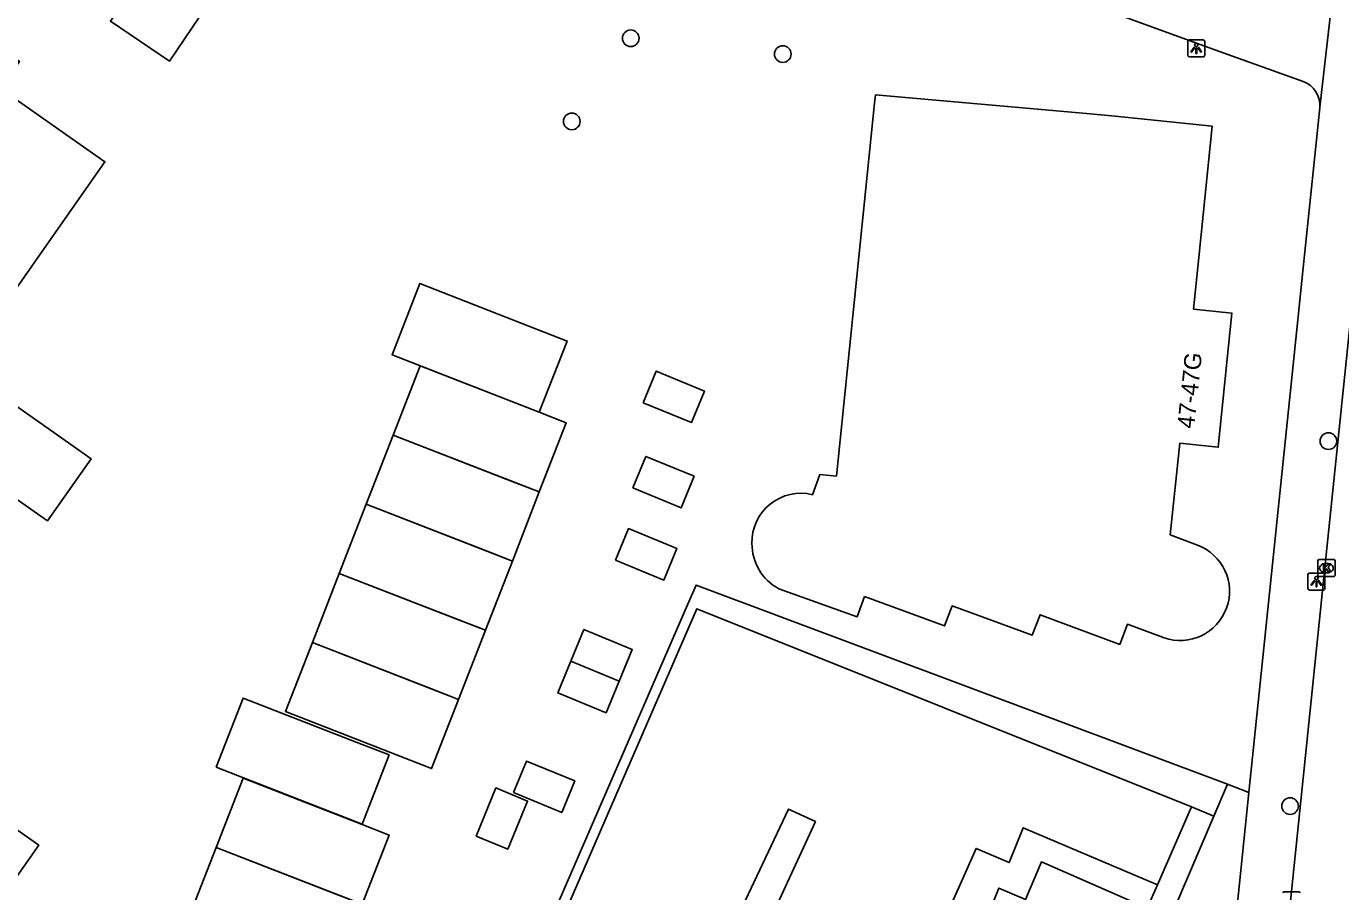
# Model space of a CAD drawing. Extents: x 161355 to 162026, y 386504 to 387459.
# Drawn here: x 161746.4 to 161823.3, y 387026.1 to 387076.8 of the extents above; entities that cross this region are included whole.
import ezdxf

# ---------------------------------------------------------------- set-up
doc = ezdxf.new("R2010")
doc.units = 0
for name, color, linetype in [('IMGEO_Boom', 7, 'Continuous'), ('IMGEO_Groenvoorziening', 7, 'Continuous'), ('IMGEO_Haag', 7, 'Continuous'), ('IMGEO_Kolk', 7, 'Continuous'), ('IMGEO_Lichtpunt', 7, 'Continuous'), ('IMGEO_Pand', 7, 'Continuous'), ('IMGEO_Pand_nummerreeks', 7, 'Continuous'), ('IMGEO_Pand_vergunning_verleend', 7, 'Continuous'), ('IMGEO_Rijbaan_lokaal_open', 7, 'Continuous'), ('IMGEO_Voetpad_open', 7, 'Continuous')]:
    doc.layers.add(name, color=color, linetype=linetype)

msp = doc.modelspace()

# ---------------------------------------------------------------- linework, layer by layer
at = {"layer": 'IMGEO_Boom'}
for centre in [(161781.741, 387076.076), (161790.638, 387075.153), (161778.29, 387071.213), (161822.569, 387052.502), (161820.327, 387031.148)]:
    msp.add_circle(centre, 0.489, dxfattribs=at)
at = {"layer": 'IMGEO_Groenvoorziening'}
for points in [[(161816.662, 387032.425), (161817.913, 387031.945)], [(161812.568, 387026.549), (161814.566, 387031.099)], [(161815.863, 387030.555), (161802.789, 386999.955), (161795.062, 386982.841)]]:
    msp.add_lwpolyline(points, dxfattribs=at)
at = {"layer": 'IMGEO_Haag'}
for points in [[(161792.865, 386975.87), (161782.712, 386980.617), (161762.122, 386990.243), (161763.164, 386992.597), (161766.441, 387000), (161785.059, 387042.918), (161785.564, 387044.083), (161816.662, 387032.425)], [(161763.713, 386992.354), (161766.99, 386999.757), (161785.616, 387042.695), (161814.566, 387031.099)], [(161815.863, 387030.555), (161816.662, 387032.425)], [(161814.566, 387031.099), (161815.863, 387030.555)]]:
    msp.add_lwpolyline(points, dxfattribs=at)
at = {"layer": 'IMGEO_Kolk'}
for p, q in [((161822.031, 387045.572), (161822.883, 387045.572)), ((161821.956, 387044.646), (161821.956, 387045.498)), ((161822.467, 387044.792), (161822.442, 387044.792)), ((161822.444, 387045.352), (161822.469, 387045.352)), ((161822.957, 387045.498), (161822.957, 387044.646)), ((161822.883, 387044.572), (161822.031, 387044.572)), ((161819.985, 387026.137), (161820.837, 387026.137))]:
    msp.add_line(p, q, dxfattribs=at)
for points in [[(161822.031, 387045.572), (161822.883, 387045.572)], [(161821.956, 387044.646), (161821.956, 387045.498)], [(161822.277, 387045.272), (161822.4, 387045.272), (161822.4, 387045.121), (161822.53, 387045.272), (161822.694, 387045.272), (161822.548, 387045.121), (161822.701, 387044.872), (161822.549, 387044.872), (161822.464, 387045.036), (161822.4, 387044.969), (161822.4, 387044.872), (161822.277, 387044.872), (161822.277, 387045.272)], [(161822.957, 387045.498), (161822.957, 387044.646)], [(161822.883, 387044.572), (161822.031, 387044.572)], [(161819.985, 387026.137), (161820.837, 387026.137)]]:
    msp.add_lwpolyline(points, dxfattribs=at)
for centre, start, end in [((161822.033, 387045.496), 91.55205, 178.44795), ((161822.033, 387045.496), 91.55205, 178.44795), ((161822.881, 387045.496), 1.55205, 88.44795), ((161822.881, 387045.496), 1.55205, 88.44795), ((161822.033, 387044.648), 181.55205, 268.44795), ((161822.033, 387044.648), 181.55205, 268.44795), ((161822.881, 387044.648), 271.55205, 358.44795), ((161822.881, 387044.648), 271.55205, 358.44795), ((161819.987, 387026.061), 91.55205, 178.44795), ((161819.987, 387026.061), 91.55205, 178.44795), ((161820.835, 387026.061), 1.55205, 88.44795), ((161820.835, 387026.061), 1.55205, 88.44795)]:
    msp.add_arc(centre, 0.0765, start, end, dxfattribs=at)
for centre, major_axis, ratio, start_param, end_param in [((161822.443, 387045.072), (-0.387, 0.002), 0.722429, 4.712389, 7.853982), ((161822.468, 387045.072), (-0.39, 0.002), 0.717154, 1.570796, 4.712389)]:
    msp.add_ellipse(centre, major_axis=major_axis, ratio=ratio, start_param=start_param, end_param=end_param, dxfattribs=at)
at = {"layer": 'IMGEO_Lichtpunt'}
for p, q in [((161814.339, 387075.888), (161814.339, 387075.081)), ((161814.339, 387075.888), (161814.339, 387075.081)), ((161815.241, 387075.983), (161814.433, 387075.983)), ((161815.241, 387075.983), (161814.433, 387075.983)), ((161815.335, 387075.081), (161815.335, 387075.888)), ((161815.335, 387075.081), (161815.335, 387075.888)), ((161814.433, 387074.987), (161815.241, 387074.987)), ((161814.433, 387074.987), (161815.241, 387074.987)), ((161822.271, 387044.786), (161821.463, 387044.786)), ((161822.271, 387044.786), (161821.463, 387044.786)), ((161821.369, 387044.691), (161821.369, 387043.884)), ((161821.369, 387044.691), (161821.369, 387043.884)), ((161822.365, 387043.884), (161822.365, 387044.691)), ((161822.365, 387043.884), (161822.365, 387044.691)), ((161821.463, 387043.79), (161822.271, 387043.79)), ((161821.463, 387043.79), (161822.271, 387043.79))]:
    msp.add_line(p, q, dxfattribs=at)
for points in [[(161814.713, 387075.552), (161814.752, 387075.524), (161814.564, 387075.262), (161814.526, 387075.289), (161814.713, 387075.552)], [(161814.815, 387075.504), (161814.862, 387075.504), (161814.862, 387075.182), (161814.815, 387075.182), (161814.815, 387075.504)], [(161814.925, 387075.524), (161814.963, 387075.551), (161815.15, 387075.289), (161815.111, 387075.261), (161814.925, 387075.524)], [(161821.743, 387044.355), (161821.782, 387044.327), (161821.594, 387044.065), (161821.556, 387044.092), (161821.743, 387044.355)], [(161821.845, 387044.307), (161821.892, 387044.307), (161821.892, 387043.985), (161821.845, 387043.985), (161821.845, 387044.307)], [(161821.955, 387044.327), (161821.993, 387044.354), (161822.18, 387044.092), (161822.141, 387044.064), (161821.955, 387044.327)]]:
    msp.add_lwpolyline(points, dxfattribs=at)
for centre in [(161814.838, 387075.686), (161821.868, 387044.489)]:
    msp.add_circle(centre, 0.0994, dxfattribs=at)
for centre, start, end in [((161814.433, 387075.888), 90, 180), ((161814.433, 387075.888), 90, 180), ((161815.241, 387075.888), 0, 90), ((161815.241, 387075.888), 0, 90), ((161814.433, 387075.081), 180, 270), ((161814.433, 387075.081), 180, 270), ((161815.241, 387075.081), 270, 0), ((161815.241, 387075.081), 270, 360), ((161821.463, 387044.691), 90, 180), ((161821.463, 387044.691), 90, 180), ((161822.271, 387044.691), 0, 90), ((161822.271, 387044.691), 0, 90), ((161821.463, 387043.884), 180, 270), ((161821.463, 387043.884), 180, 270), ((161822.271, 387043.884), 270, 0), ((161822.271, 387043.884), 270, 360)]:
    msp.add_arc(centre, 0.0946, start, end, dxfattribs=at)
at = {"layer": 'IMGEO_Pand'}
for points in [[(161742.536, 387056.832), (161750.161, 387051.472), (161747.61, 387047.833), (161734.092, 387057.308), (161734.057, 387057.259), (161731.426, 387059.156), (161733.191, 387061.675), (161733.523, 387062.15), (161733.262, 387062.341), (161733.955, 387063.365), (161734.253, 387063.164), (161740.823, 387072.453), (161741.016, 387072.709), (161740.154, 387073.364), (161742.685, 387077.069), (161745.977, 387074.713), (161744.867, 387073.137), (161750.972, 387068.851), (161742.536, 387056.832)], [(161792.378, 387049.369), (161792.814, 387050.556), (161793.792, 387050.456), (161796.014, 387072.269), (161796.062, 387072.761), (161808.202, 387071.7), (161810.092, 387071.51), (161815.763, 387070.939), (161814.989, 387063.251), (161814.683, 387060.216), (161816.921, 387059.991), (161816.123, 387052.143), (161813.873, 387052.382), (161813.312, 387047.011), (161814.907, 387046.416)], [(161734.763, 387011.311), (161731.75, 387013.443), (161719.086, 387022.38), (161721.337, 387025.559), (161712.281, 387031.913), (161712.953, 387032.874), (161713.084, 387032.783), (161718.246, 387040.124), (161723.239, 387047.192), (161723.109, 387047.286), (161723.368, 387047.663), (161727.968, 387044.436), (161732.719, 387041.098), (161731.725, 387039.693), (161747.097, 387028.852), (161734.763, 387011.311)], [(161795.427, 387043.414), (161794.985, 387042.229), (161790.408, 387043.863)], [(161812.95, 387040.998), (161810.808, 387041.788), (161810.363, 387040.605), (161805.699, 387042.345), (161805.243, 387041.141), (161800.555, 387042.859), (161800.106, 387041.688), (161795.427, 387043.414)]]:
    msp.add_lwpolyline(points, dxfattribs=at)
for centre, radius, start, end in [((161791.689, 387046.599), 2.854, 76.02761, 181.59515), ((161791.84, 387046.504), 3.004, 179.69338, 241.52753), ((161813.904, 387043.716), 2.88, 250.65825, 69.62196)]:
    msp.add_arc(centre, radius, start, end, dxfattribs=at)
at = {"layer": 'IMGEO_Pand_vergunning_verleend'}
for points in [[(161748.102, 387081.716), (161751.441, 387086.653), (161759.237, 387081.378), (161754.746, 387074.74), (161751.297, 387077.074), (161752.448, 387078.775), (161748.102, 387081.716)], [(161776.388, 387054.188), (161767.775, 387057.562), (161769.407, 387061.727), (161778.019, 387058.352), (161776.388, 387054.188)], [(161767.838, 387052.857), (161769.414, 387056.903), (161776.388, 387054.188)], [(161782.469, 387054.748), (161783.231, 387056.598), (161786.056, 387055.433), (161785.293, 387053.584), (161782.469, 387054.748)], [(161776.388, 387054.188), (161777.964, 387053.574), (161776.389, 387049.528)], [(161766.263, 387048.811), (161767.838, 387052.857)], [(161767.838, 387052.857), (161774.812, 387050.142), (161776.389, 387049.528)], [(161776.389, 387049.528), (161767.838, 387052.857)], [(161781.863, 387049.763), (161782.625, 387051.613), (161785.449, 387050.449), (161784.687, 387048.599), (161781.863, 387049.763)], [(161776.389, 387049.528), (161774.813, 387045.482)], [(161764.687, 387044.765), (161766.263, 387048.811)], [(161766.263, 387048.811), (161773.237, 387046.096), (161774.813, 387045.482)], [(161774.813, 387045.482), (161766.263, 387048.811)], [(161780.847, 387045.537), (161781.609, 387047.386), (161784.433, 387046.222), (161783.671, 387044.372), (161780.847, 387045.537)], [(161763.112, 387040.719), (161764.687, 387044.765)], [(161764.687, 387044.765), (161771.661, 387042.05), (161773.238, 387041.436)], [(161773.238, 387041.436), (161764.687, 387044.765)], [(161774.813, 387045.482), (161773.238, 387041.436)], [(161773.238, 387041.436), (161771.662, 387037.39)], [(161778.239, 387039.623), (161779.001, 387041.473), (161781.826, 387040.308), (161781.063, 387038.459)], [(161771.662, 387037.39), (161770.087, 387033.344), (161761.536, 387036.673), (161763.112, 387040.719)], [(161763.112, 387040.719), (161770.086, 387038.004), (161771.662, 387037.39)], [(161771.662, 387037.39), (161763.112, 387040.719)], [(161781.063, 387038.459), (161780.301, 387036.609), (161777.476, 387037.773), (161778.239, 387039.623)], [(161778.239, 387039.623), (161781.063, 387038.459)], [(161757.476, 387033.421), (161759.052, 387037.467), (161766.026, 387034.752), (161767.602, 387034.138), (161766.026, 387030.092), (161757.476, 387033.421)], [(161774.877, 387031.934), (161775.64, 387033.784), (161778.464, 387032.62), (161777.702, 387030.77), (161774.877, 387031.934)], [(161757.476, 387028.734), (161759.052, 387032.78), (161766.026, 387030.065), (161767.602, 387029.451), (161766.026, 387025.405)], [(161772.693, 387029.383), (161773.857, 387032.207), (161775.707, 387031.445), (161774.543, 387028.62), (161772.693, 387029.383)], [(161755.901, 387024.688), (161757.476, 387028.734)], [(161757.476, 387028.734), (161764.45, 387026.019), (161766.026, 387025.405)], [(161766.026, 387025.405), (161757.476, 387028.734)]]:
    msp.add_lwpolyline(points, dxfattribs=at)
at = {"layer": 'IMGEO_Rijbaan_lokaal_open'}
msp.add_lwpolyline([(161819.356, 387015.932), (161822.363, 387045.09), (161824.742, 387068.09)], dxfattribs=at)
at = {"layer": 'IMGEO_Voetpad_open'}
for points in [[(161821.086, 387073.554), (161816.203, 387075.31), (161810.557, 387077.34), (161808.722, 387078), (161798.98, 387081.503), (161796.473, 387082.216), (161794.069, 387082.9), (161789.276, 387083.992), (161779.317, 387086.254)], [(161822.789, 387078.363), (161822.075, 387072.038), (161822.067, 387072.002)], [(161817.913, 387031.945), (161820.781, 387059.603), (161821.096, 387062.637), (161822.067, 387072.002)], [(161817.913, 387031.945), (161815.003, 387003.636)], [(161786.942, 387022.431), (161790.97, 387030.976), (161792.548, 387030.238), (161779.608, 387002.182)], [(161782.816, 386985.654), (161801.952, 387028.672), (161803.893, 387027.846), (161804.711, 387029.884), (161812.568, 387026.549)], [(161811.962, 387025.169), (161805.784, 387027.881), (161804.851, 387025.682), (161803.279, 387026.345), (161801.219, 387021.215), (161793.812, 387004.912), (161786.465, 386988.739), (161793.773, 386983.828)], [(161811.962, 387025.169), (161812.568, 387026.549)]]:
    msp.add_lwpolyline(points, dxfattribs=at)
msp.add_arc((161820.585, 387072.151), 1.49, 354.26161, 70.33133, dxfattribs=at)

# ---------------------------------------------------------------- texts
at = {"layer": 'IMGEO_Pand_nummerreeks'}
msp.add_text('47-47G', height=1, rotation=83.99561, dxfattribs=at).set_placement((161814.713, 387053.204))

doc.saveas('drawing.dxf')
